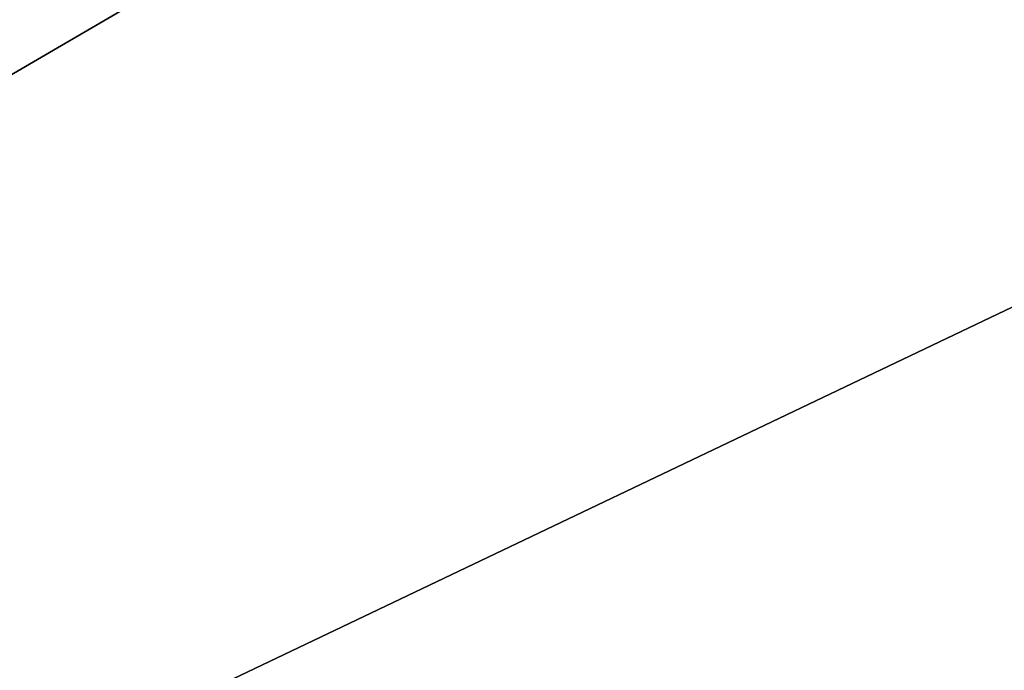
# Model space of a CAD drawing. Extents: x -250 to 250, y -968 to 894.
# Tile 323 of 656: x 3.048 to 3.504, y -818.494 to -818.192. Entities that reach past the tile are written whole.
import ezdxf

# ---------------------------------------------------------------- set-up
doc = ezdxf.new("R2010")
doc.units = 0
doc.header["$LTSCALE"] = 3.583593
for name, color, linetype in [('112', 7, 'CONTINUOUS'), ('113', 7, 'CONTINUOUS'), ('115', 7, 'CONTINUOUS'), ('133', 7, 'CONTINUOUS'), ('6', 7, 'CONTINUOUS'), ('988', 7, 'CONTINUOUS'), ('997', 7, 'CONTINUOUS')]:
    doc.layers.add(name, color=color, linetype=linetype)

msp = doc.modelspace()

# ---------------------------------------------------------------- linework, layer by layer
at = {"layer": '112', "color": 7, "linetype": 'CONTINUOUS'}
for points in [[(14.36393, -800.99128, -68.65), (0, -819.35832, -68.65), (12.85708, -799.69742, -68.65), (14.36393, -800.99128, -68.65)], [(14.36393, -800.99128, -68.65), (0, -820.9, -68.65), (0, -819.35832, -68.65), (14.36393, -800.99128, -68.65)]]:
    msp.add_3dface(points, dxfattribs=at)
at = {"layer": '113', "color": 7, "linetype": 'CONTINUOUS'}
msp.add_3dface([(0, -820, -15.65), (9.02198, -814.71607, -15.65), (0, -817.1, -15.65), (0, -820, -15.65)], dxfattribs=at)
at = {"layer": '115', "color": 7, "linetype": 'CONTINUOUS'}
for points in [[(0, -821, -56.75), (14.46484, -800.99625, -68.55), (3.51969, -820.35698, -55.37323), (0, -821, -56.75)], [(0, -821, -56.75), (0, -821, -68.55), (14.46484, -800.99625, -68.55), (0, -821, -56.75)], [(0, -821, -16.65), (4.08968, -820.12711, -27.05004), (9.82914, -815.30637, -16.65), (0, -821, -16.65)]]:
    msp.add_3dface(points, dxfattribs=at)
at = {"layer": '133', "color": 7, "linetype": 'CONTINUOUS'}
for points in [[(9.02198, -814.71607, -15.65), (0, -820, -15.65), (9.82914, -815.30637, -16.65), (9.02198, -814.71607, -15.65)], [(0, -821, -16.65), (9.82914, -815.30637, -16.65), (0, -820.70711, -15.94289), (0, -821, -16.65)], [(9.82914, -815.30637, -16.65), (0, -820, -15.65), (0, -820.70711, -15.94289), (9.82914, -815.30637, -16.65)]]:
    msp.add_3dface(points, dxfattribs=at)
at = {"layer": '6', "color": 7, "linetype": 'CONTINUOUS'}
for points in [[(210, -814, 11), (-210, -814, 11), (-210, -825, 0.00006), (210, -814, 11)], [(-210, -814, -11), (210, -825, 0.00006), (-210, -825, 0.00006), (-210, -814, -11)], [(210, -825, 0.00006), (210, -814, 11), (-210, -825, 0.00006), (210, -825, 0.00006)], [(210, -814, -11), (210, -825, 0.00006), (-210, -814, -11), (210, -814, -11)]]:
    msp.add_3dface(points, dxfattribs=at)
at = {"layer": '988', "color": 7, "linetype": 'CONTINUOUS'}
for points in [[(0, -821, -68.55), (14.36393, -800.99128, -68.65), (14.46484, -800.99625, -68.55), (0, -821, -68.55)], [(14.36393, -800.99128, -68.65), (0, -821, -68.55), (0, -820.97071, -68.62071), (14.36393, -800.99128, -68.65)], [(0, -820.9, -68.65), (14.36393, -800.99128, -68.65), (0, -820.97071, -68.62071), (0, -820.9, -68.65)]]:
    msp.add_3dface(points, dxfattribs=at)
at = {"layer": '997', "color": 7, "linetype": 'CONTINUOUS'}
for points in [[(12.85708, -799.69742, -68.65), (0, -819.35832, -68.65), (6.81241, -812.72698, -68.55), (12.85708, -799.69742, -68.65)], [(0, -819.35832, -68.65), (0, -818.13358, -68.62499), (6.81241, -812.72698, -68.55), (0, -819.35832, -68.65)]]:
    msp.add_3dface(points, dxfattribs=at)

doc.saveas('drawing.dxf')
